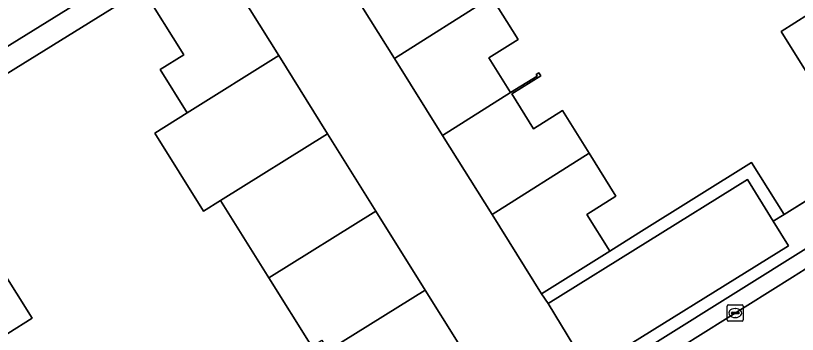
# Model space of a CAD drawing. Extents: x 157767 to 159172, y 387839 to 389425.
# Drawn here: x 158414.66 to 158463.25, y 388166.52 to 388186.31 of the extents above; entities that cross this region are included whole.
import ezdxf

# ---------------------------------------------------------------- set-up
doc = ezdxf.new("R2010")
doc.units = 0
for name, color, linetype in [('IMGEO_Erf', 7, 'Continuous'), ('IMGEO_Kolk', 7, 'Continuous'), ('IMGEO_Muur', 7, 'Continuous'), ('IMGEO_Pand', 7, 'Continuous'), ('IMGEO_Parkeervlak_open', 7, 'Continuous'), ('IMGEO_Rijbaan_lokaal_open', 7, 'Continuous'), ('IMGEO_Voetpad_open', 7, 'Continuous')]:
    doc.layers.add(name, color=color, linetype=linetype)

msp = doc.modelspace()

# ---------------------------------------------------------------- linework, layer by layer
at = {"layer": 'IMGEO_Erf'}
for points in [[(158411.219, 388182.591), (158434.242, 388196.851), (158434.222, 388196.884), (158429.555, 388194.041), (158425.889, 388191.807), (158424.415, 388194.226), (158428.05, 388196.44), (158432.727, 388199.29), (158426.285, 388209.663), (158421.577, 388206.738), (158417.003, 388203.897), (158412.399, 388201.036)], [(158433.077, 388165.765), (158430.404, 388170.023), (158427.394, 388174.821), (158426.336, 388174.16), (158423.306, 388179.008), (158425.321, 388180.268), (158423.638, 388182.962), (158425.117, 388183.886), (158422.576, 388187.954), (158408.937, 388179.507)], [(158444.232, 388187.469), (158445.885, 388184.824), (158444.079, 388183.695), (158445.428, 388181.531), (158447.066, 388182.552), (158447.008, 388182.645), (158447.186, 388182.756), (158447.297, 388182.578), (158445.491, 388181.449), (158446.843, 388179.287), (158448.649, 388180.416), (158450.301, 388177.765), (158451.969, 388175.088), (158450.163, 388173.959), (158451.584, 388171.686), (158453.389, 388172.815), (158460.386, 388177.187), (158462.417, 388173.962), (158467.391, 388177.058), (158466.852, 388177.924), (158462.241, 388185.325), (158464.796, 388186.939)], [(158412.65, 388172.348), (158415.696, 388167.521), (158414.187, 388166.568)]]:
    msp.add_lwpolyline(points, dxfattribs=at)
at = {"layer": 'IMGEO_Kolk'}
for p, q in [((158458.884, 388167.414), (158458.884, 388168.266)), ((158458.959, 388168.34), (158459.811, 388168.34)), ((158459.372, 388168.12), (158459.397, 388168.12)), ((158459.885, 388168.266), (158459.885, 388167.414)), ((158459.143, 388167.834), (158459.143, 388167.846)), ((158459.581, 388167.797), (158459.183, 388167.797)), ((158459.186, 388167.883), (158459.584, 388167.883)), ((158459.395, 388167.56), (158459.37, 388167.56)), ((158459.627, 388167.846), (158459.627, 388167.834)), ((158459.811, 388167.34), (158458.959, 388167.34))]:
    msp.add_line(p, q, dxfattribs=at)
for points in [[(158458.884, 388167.414), (158458.884, 388168.266)], [(158458.959, 388168.34), (158459.811, 388168.34)], [(158459.885, 388168.266), (158459.885, 388167.414)], [(158459.811, 388167.34), (158458.959, 388167.34)]]:
    msp.add_lwpolyline(points, dxfattribs=at)
for centre, radius, start, end in [((158458.961, 388168.264), 0.0765, 91.552, 178.448), ((158458.961, 388168.264), 0.0765, 91.552, 178.448), ((158459.809, 388168.264), 0.0765, 1.552, 88.448), ((158459.809, 388168.264), 0.0765, 1.552, 88.448), ((158459.183, 388167.843), 0.0403, 85.8775, 175.7526), ((158459.18, 388167.833), 0.0366, 178.938, 274.7102), ((158459.584, 388167.84), 0.043, 264.8664, 352.4533), ((158459.588, 388167.845), 0.0386, 1.7309, 96.639), ((158458.961, 388167.416), 0.0765, 181.552, 268.448), ((158458.961, 388167.416), 0.0765, 181.552, 268.448), ((158459.809, 388167.416), 0.0765, 271.552, 358.448), ((158459.809, 388167.416), 0.0765, 271.552, 358.448)]:
    msp.add_arc(centre, radius, start, end, dxfattribs=at)
for centre, major_axis, ratio, start_param, end_param in [((158459.371, 388167.84), (-0.387, 0.002), 0.722429, 4.712389, 7.853982), ((158459.396, 388167.84), (-0.39, 0.002), 0.717154, 1.570796, 4.712389)]:
    msp.add_ellipse(centre, major_axis=major_axis, ratio=ratio, start_param=start_param, end_param=end_param, dxfattribs=at)
at = {"layer": 'IMGEO_Muur'}
msp.add_lwpolyline([(158453.389, 388172.815), (158460.386, 388177.187), (158462.417, 388173.962), (158479.339, 388184.502)], dxfattribs=at)
at = {"layer": 'IMGEO_Pand'}
for points in [[(158444.232, 388187.469), (158442.625, 388190.039), (158440.802, 388188.9), (158439.451, 388191.063), (158441.32, 388192.111), (158441.204, 388192.298), (158435.162, 388188.521), (158438.203, 388183.657)], [(158473.307, 388185.255), (158474.728, 388186.14), (158471.574, 388191.204), (158464.796, 388186.939), (158462.241, 388185.325), (158466.852, 388177.924), (158467.391, 388177.058), (158475.331, 388182.005)], [(158426.791, 388190.588), (158422.576, 388187.954), (158425.117, 388183.886), (158423.638, 388182.962), (158425.321, 388180.268), (158431.015, 388183.828)], [(158444.232, 388187.469), (158438.203, 388183.657), (158441.202, 388178.859), (158445.428, 388181.531), (158444.079, 388183.695), (158445.885, 388184.824)], [(158431.015, 388183.828), (158425.321, 388180.268), (158423.306, 388179.008), (158426.336, 388174.16), (158427.394, 388174.821), (158434.047, 388178.977)], [(158444.271, 388173.949), (158450.301, 388177.765), (158448.649, 388180.416), (158446.843, 388179.287), (158445.491, 388181.449), (158447.297, 388182.578), (158447.186, 388182.756), (158447.008, 388182.645), (158447.066, 388182.552), (158445.428, 388181.531), (158441.202, 388178.859)], [(158434.047, 388178.977), (158427.394, 388174.821), (158430.404, 388170.023), (158437.053, 388174.167)], [(158444.271, 388173.949), (158447.343, 388169.035), (158451.584, 388171.686), (158450.163, 388173.959), (158451.969, 388175.088), (158450.301, 388177.765)], [(158434.086, 388165.516), (158440.117, 388169.263), (158437.053, 388174.167), (158430.404, 388170.023), (158433.077, 388165.765), (158433.69, 388166.149)], [(158414.018, 388166.462), (158414.187, 388166.568), (158415.696, 388167.521), (158412.65, 388172.348), (158410.971, 388171.297), (158408.93, 388170.02), (158402.165, 388165.752), (158405.215, 388160.908)], [(158434.086, 388165.516), (158438.192, 388158.946), (158444.21, 388162.713), (158440.117, 388169.263)]]:
    msp.add_lwpolyline(points, close=True, dxfattribs=at)
at = {"layer": 'IMGEO_Parkeervlak_open'}
msp.add_lwpolyline([(158462.686, 388172.006), (158461.74, 388173.546), (158460.151, 388176.13), (158447.749, 388168.428), (158449.356, 388165.812), (158450.284, 388164.303)], close=True, dxfattribs=at)
at = {"layer": 'IMGEO_Rijbaan_lokaal_open'}
msp.add_lwpolyline([(158441.202, 388178.859), (158438.203, 388183.657), (158435.162, 388188.521), (158432.134, 388193.35), (158426.791, 388190.588), (158431.015, 388183.828), (158434.047, 388178.977), (158437.053, 388174.167), (158440.117, 388169.263), (158444.21, 388162.713), (158449.356, 388165.812), (158447.749, 388168.428), (158447.343, 388169.035), (158444.271, 388173.949)], close=True, dxfattribs=at)
msp.add_lwpolyline([(158494.043, 388189.475), (158483.603, 388183.097), (158483.326, 388182.923), (158476.766, 388178.8), (158468.908, 388173.836), (158464.513, 388171.059), (158462.936, 388170.063), (158451.834, 388163.114), (158454.515, 388158.842), (158456.597, 388160.14), (158462.433, 388163.78), (158464.079, 388164.806), (158470.935, 388169.083), (158472.157, 388169.845), (158484.392, 388177.543), (158485.95, 388178.513), (158496.25, 388184.929)], dxfattribs=at)
at = {"layer": 'IMGEO_Voetpad_open'}
for points in [[(158422.576, 388187.954), (158426.791, 388190.588), (158432.134, 388193.35), (158436.36, 388195.992), (158430.055, 388206.791), (158427.51, 388210.877), (158424.503, 388215.703), (158421.495, 388220.633), (158420.027, 388219.737), (158422.666, 388215.49), (158426.285, 388209.663), (158432.727, 388199.29), (158432.932, 388199.415), (158434.406, 388196.996), (158434.222, 388196.884), (158434.242, 388196.851), (158411.219, 388182.591), (158409.015, 388181.187), (158405.569, 388178.992), (158402.078, 388176.768), (158394.732, 388172.089), (158395.42, 388170.996), (158399.206, 388173.379), (158408.937, 388179.507)], [(158460.151, 388176.13), (158461.74, 388173.546), (158462.417, 388173.962), (158460.386, 388177.187), (158453.389, 388172.815), (158451.584, 388171.686), (158447.343, 388169.035), (158447.749, 388168.428)], [(158451.834, 388163.114), (158462.936, 388170.063), (158464.513, 388171.059), (158463.962, 388171.941), (158445.472, 388160.39), (158446.004, 388159.519), (158446.237, 388159.641), (158448.694, 388161.149)]]:
    msp.add_lwpolyline(points, close=True, dxfattribs=at)
for points in [[(158483.778, 388187.095), (158479.339, 388184.502), (158475.331, 388182.005), (158467.391, 388177.058), (158462.417, 388173.962), (158461.74, 388173.546), (158462.686, 388172.006), (158450.284, 388164.303), (158449.356, 388165.812), (158444.21, 388162.713), (158438.192, 388158.946), (158437.598, 388158.574), (158436.265, 388157.74), (158425.145, 388150.747), (158420.896, 388148.11), (158414.235, 388143.947), (158410.07, 388141.176)], [(158446.004, 388159.519), (158445.472, 388160.39), (158463.962, 388171.941), (158464.513, 388171.059), (158468.908, 388173.836)]]:
    msp.add_lwpolyline(points, dxfattribs=at)

doc.saveas('drawing.dxf')
